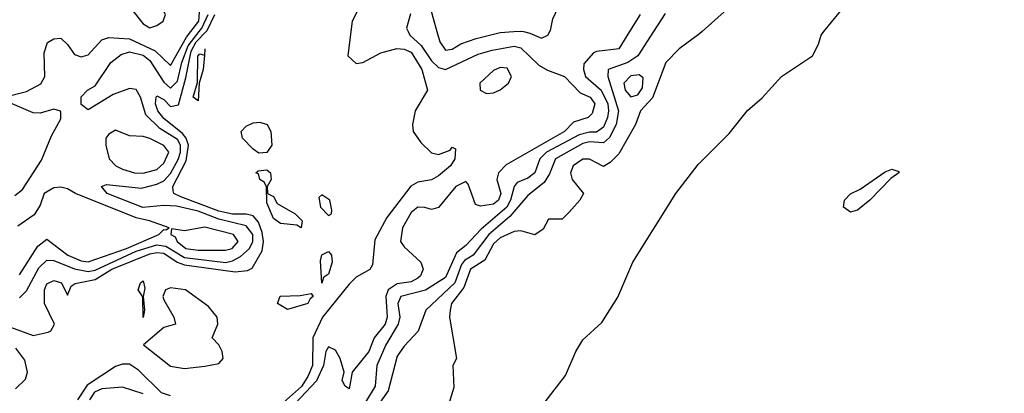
# Model space of a CAD drawing. Header units: inches. Extents: x 2348341 to 2479810, y 460419 to 613669.
# Tile 607 of 656: x 2443011 to 2445877, y 568949 to 570035. Entities that reach past the tile are written whole.
import ezdxf

# ---------------------------------------------------------------- set-up
doc = ezdxf.new("R2010")
doc.units = ezdxf.units.IN
doc.header["$MEASUREMENT"] = 0
doc.layers.add('C4546', color=7, linetype='Continuous')
doc.layers.add('C4547', color=7, linetype='Continuous')

msp = doc.modelspace()

# ---------------------------------------------------------------- linework, layer by layer
at = {"layer": 'C4546', "color": 2}
for points, elevation in [([(2442945.8, 569154.2), (2443050, 569117), (2443093.7, 569126.3), (2443101.2, 569130), (2443112, 569150), (2443082.9, 569210), (2443082.4, 569250), (2443090, 569266.8), (2443110, 569276.3), (2443132, 569270), (2443150, 569234), (2443160.2, 569259.8), (2443171.9, 569268.1), (2443230, 569279.8), (2443279.1, 569310), (2443390, 569354.7), (2443410, 569358.4), (2443430, 569355.8), (2443469.6, 569329.6), (2443490, 569322), (2443638, 569302), (2443674.3, 569305.7), (2443687.8, 569312.2), (2443717, 569363), (2443720.2, 569390), (2443716.2, 569416.2), (2443706.3, 569446.3), (2443690, 569464.8), (2443670, 569469.8), (2443630, 569469.3), (2443590, 569478.6), (2443479.7, 569519.7), (2443459.7, 569530), (2443457.5, 569537.5), (2443456.5, 569550), (2443495.4, 569624.6), (2443501.8, 569670), (2443495, 569690), (2443484.3, 569704.3), (2443430, 569747.6), (2443413.3, 569770), (2443406.4, 569790), (2443408, 569810), (2443410, 569813), (2443430, 569802.4), (2443450, 569782.6), (2443472.6, 569787.4), (2443494.5, 569865.5), (2443510, 569943.6), (2443524.7, 569970), (2443553.6, 570000)], 22), ([(2442965.2, 569810), (2443030, 569826.4), (2443072, 569848), (2443083.5, 569870), (2443081.7, 569938.3), (2443091.8, 569968.2), (2443110, 569979.1), (2443130, 569980.7), (2443150, 569962.8), (2443170, 569933.4), (2443190, 569926.4), (2443210, 569932.4), (2443250, 569976.3), (2443270, 569983), (2443330, 569979.1), (2443404.7, 569944.7), (2443450, 569902), (2443496.3, 569983.7), (2443509, 570000)], 30), ([(2443010, 569226.7), (2443030, 569246.4), (2443066.7, 569313.3), (2443090, 569335.6), (2443110, 569334.4), (2443170, 569310.8), (2443210, 569303), (2443230, 569307), (2443350, 569361.5), (2443410, 569380.1), (2443436.5, 569376.5), (2443490, 569343.6), (2443611, 569329), (2443630, 569333.4), (2443653.3, 569346.7), (2443679.8, 569370), (2443689.8, 569390), (2443689.8, 569410), (2443670, 569435.4), (2443590, 569455.4), (2443530, 569478.3), (2443467.6, 569492.4), (2443430, 569494.6), (2443369.2, 569489.2), (2443265.1, 569530), (2443249.3, 569550), (2443263.8, 569556.2), (2443364.9, 569544.9), (2443410, 569556.5), (2443430, 569566.5), (2443450, 569587.9), (2443471.9, 569628.1), (2443479.3, 569650), (2443479.3, 569670), (2443470, 569686.6), (2443418.6, 569718.6), (2443378.3, 569758.3), (2443362.7, 569810), (2443350, 569832.3), (2443330, 569834.8), (2443282.6, 569817.4), (2443210, 569773.2), (2443190, 569788.7), (2443189.3, 569810.7), (2443208, 569830), (2443230, 569842.8), (2443275.6, 569910), (2443306.5, 569933.5), (2443330, 569941.5), (2443370, 569931.6), (2443390, 569916.5), (2443430, 569852.7), (2443450, 569836.1), (2443470, 569856.5), (2443482.4, 569910), (2443500.9, 569959.1), (2443532.8, 570000)], 26), ([(2443974.6, 570000), (2443965.7, 569930), (2443990, 569907.4), (2444010, 569910.4), (2444061.8, 569938.2), (2444109, 569951), (2444130, 569949.1), (2444150, 569940.2), (2444181.5, 569890), (2444198, 569830), (2444162.4, 569770), (2444154, 569730), (2444156.5, 569710), (2444178.2, 569678.2), (2444210, 569648), (2444230, 569643), (2444264.1, 569655.9), (2444270, 569664.7), (2444279.8, 569659.8), (2444278, 569630), (2444264.9, 569610), (2444230, 569580.5), (2444210, 569569.7), (2444170, 569562.6), (2444149.2, 569550.8), (2444079.9, 569460.1), (2444044.9, 569395.1), (2444038, 569322), (2444030, 569309), (2443990, 569286), (2443970, 569266), (2443892.2, 569170), (2443864.2, 569110), (2443862.7, 569030), (2443850, 568997.4), (2443830.9, 568969.1), (2443770, 568914.4)], 22), ([(2444142.1, 570000), (2444146.8, 569990), (2444179.3, 569959.3), (2444210, 569915.6), (2444230, 569895.6), (2444250, 569890.2), (2444345.8, 569934.2), (2444386.6, 569946.6), (2444450, 569957.5), (2444470, 569953), (2444522.2, 569902.2), (2444547.6, 569887.6), (2444596.4, 569870), (2444642.6, 569822.6), (2444672, 569810), (2444684.9, 569790), (2444677.5, 569762.5), (2444666, 569750), (2444622.8, 569737.2), (2444597, 569710), (2444426.8, 569613.2), (2444404.2, 569590), (2444399.6, 569570), (2444411.1, 569530), (2444404.4, 569510), (2444390, 569498.9), (2444352.3, 569492.3), (2444338, 569498), (2444316.6, 569556.6), (2444310, 569564), (2444280.7, 569550), (2444230, 569489.2), (2444210, 569482.7), (2444190, 569489.3), (2444170, 569489.4), (2444150, 569474), (2444125.3, 569430), (2444119.1, 569390), (2444130, 569374.8), (2444178.8, 569330), (2444185.5, 569310), (2444177.6, 569290), (2444170, 569283.5), (2444150, 569272.6), (2444110, 569267.1), (2444083.2, 569250), (2444076.5, 569230), (2444080.2, 569170), (2444074.4, 569150), (2444043.1, 569110), (2444027.4, 569070), (2443978.8, 569010), (2443970, 568962), (2443958, 568970), (2443950, 568986), (2443955.3, 569010), (2443943.6, 569050), (2443930, 569074.5), (2443910, 569083.7), (2443902, 569070), (2443894.9, 569030), (2443874.5, 568985.5), (2443797, 568903)], 26), ([(2444786.3, 570000), (2444755.5, 569950), (2444690, 569942), (2444681.7, 569938.3), (2444653.4, 569906.6), (2444652.4, 569890), (2444658, 569870), (2444703.9, 569830), (2444722.7, 569790), (2444725.4, 569770), (2444721.8, 569750), (2444710, 569722.6), (2444690, 569707.4), (2444670, 569707.8), (2444639.6, 569700.4), (2444544.7, 569650), (2444525, 569630), (2444510, 569589.7), (2444490, 569574), (2444458.9, 569561.1), (2444450.3, 569550), (2444439.8, 569510), (2444428.5, 569490), (2444353.9, 569426.1), (2444310, 569378.3), (2444282.4, 569357.6), (2444250, 569285.7), (2444191.7, 569248.3), (2444120.4, 569230), (2444111.7, 569210), (2444117.6, 569170), (2444112.3, 569150), (2444076.2, 569090), (2444050.2, 569030), (2444046, 568970), (2444017.3, 568922.7)], 30), ([(2444855.6, 570000), (2444810.2, 569929.8), (2444781.6, 569910), (2444724.4, 569890), (2444723.1, 569870), (2444754.3, 569770), (2444747.1, 569730), (2444727.7, 569692.3), (2444710, 569676.8), (2444670, 569679.5), (2444650, 569675.2), (2444570.3, 569630), (2444553.2, 569586.8), (2444538, 569562), (2444490, 569524.2), (2444437.4, 569462.6), (2444376.5, 569410), (2444331.3, 569350), (2444305.6, 569334.4), (2444297, 569323), (2444277.4, 569270), (2444193, 569190), (2444170.4, 569129.6), (2444130, 569086), (2444110, 569057.2), (2444083.5, 568956.5), (2444050, 568909.6)], 34), ([(2444225.6, 570000), (2444234, 569970), (2444250, 569946.4), (2444270, 569948.7), (2444295.1, 569964.9), (2444339.6, 569980.4), (2444410, 569997.1), (2444449, 570000)], 30), ([(2444997.6, 570000), (2444990, 569993.2), (2444931, 569950), (2444892, 569910), (2444852.7, 569807.3), (2444818, 569770), (2444804, 569730), (2444755.3, 569644.7), (2444730, 569619.3), (2444710, 569608), (2444669.5, 569629.5), (2444650, 569629.6), (2444622.4, 569610), (2444614.4, 569590), (2444619.3, 569570), (2444652, 569530), (2444641, 569510), (2444610, 569475.3), (2444590, 569455.3), (2444550, 569455.3), (2444534.4, 569425.6), (2444510, 569409), (2444470, 569421.2), (2444450, 569419.5), (2444410, 569401.1), (2444390, 569383), (2444364.5, 569335.6), (2444323.2, 569310), (2444303.4, 569256.6), (2444267.8, 569210), (2444264.2, 569190), (2444262.4, 569170), (2444282, 569050), (2444272, 569030), (2444274.4, 568965.6), (2444251.3, 568890)], 38), ([(2444477.1, 570000), (2444495.9, 569995.9), (2444530, 569981), (2444548, 569990), (2444554.2, 570000)], 30), ([(2444514, 568890), (2444599.5, 569000.5), (2444629.6, 569070.4), (2444650, 569104.7), (2444705.2, 569154.8), (2444751.8, 569228.2), (2444796, 569330), (2444921.2, 569530), (2444985.8, 569614.2), (2445075.9, 569704.1), (2445130, 569771), (2445172.1, 569807.9), (2445229, 569870), (2445319, 569930), (2445336.5, 569963.5), (2445344, 569990), (2445352.1, 570000)], 38), ([(2443550, 569950.4), (2443548.4, 569931.6)], 18), ([(2442996.2, 569523.8), (2443019.2, 569540.8), (2443073.9, 569626.1), (2443102.8, 569697.2), (2443130, 569746.8), (2443130, 569766), (2443129.3, 569769.3), (2443110, 569775.1), (2443070, 569762.9), (2443050, 569763.6), (2442988.7, 569790)], 30), ([(2443010, 569293), (2443063.7, 569376.3), (2443090, 569397.3), (2443150.4, 569350), (2443190, 569334.2), (2443210, 569331.3), (2443322, 569370), (2443415.3, 569410), (2443430, 569424.7), (2443436.4, 569423.6), (2443446, 569430), (2443389, 569450), (2443350, 569458.4), (2443172.7, 569530), (2443150, 569542.9), (2443130, 569547.8), (2443110, 569546.3), (2443081.6, 569530), (2443070, 569495.3), (2443052.7, 569467.3), (2443005.4, 569434.6)], 30), ([(2442998.5, 568961.5), (2443027.7, 568990), (2443033.7, 569010), (2443025.2, 569045.2), (2442999.7, 569079.7)], 22), ([(2443450, 568941.4), (2443423.1, 568950), (2443356.4, 569016.4), (2443330, 569033.3), (2443310, 569033.8), (2443290, 569027.1), (2443207.5, 568972.5), (2443178.8, 568930)], 22), ([(2443370, 568947.2), (2443310, 568967), (2443250, 568961.8), (2443228.1, 568951.9), (2443214, 568930)], 26)]:
    msp.add_lwpolyline(points, dxfattribs=dict(at, elevation=elevation))
for points, elevation in [([(2443548.4, 569931.6), (2443544.7, 569890), (2443533, 569850), (2443530, 569799), (2443515.3, 569810), (2443527.9, 569852.1), (2443529, 569929), (2443535.3, 569935.3)], 18), ([(2444410, 569895.6), (2444390, 569887), (2444350.8, 569850), (2444351.3, 569830), (2444370, 569820.7), (2444390, 569822), (2444410, 569830.6), (2444433.6, 569850), (2444442.9, 569870), (2444430, 569894)], 26), ([(2444814.3, 569874.3), (2444790, 569872), (2444769.3, 569850.7), (2444773, 569830), (2444790, 569810.6), (2444810, 569816), (2444823.7, 569836.3), (2444825.6, 569865.6)], 38), ([(2443706.8, 569646.8), (2443690, 569658), (2443659.5, 569690), (2443655.1, 569710), (2443670, 569724.9), (2443690, 569734.6), (2443710, 569737), (2443730.7, 569730), (2443741.6, 569710), (2443744.9, 569670), (2443730, 569649)], 18), ([(2443290, 569713.2), (2443270, 569702), (2443261, 569690), (2443261, 569670), (2443270.7, 569630), (2443290.7, 569610), (2443310, 569600.3), (2443344.7, 569590), (2443370, 569589.1), (2443410, 569599.5), (2443430, 569618), (2443445.1, 569650), (2443430, 569669.4), (2443390, 569689.6), (2443370, 569695.1), (2443330, 569697)], 30), ([(2443830, 569429.6), (2443817.5, 569437.5), (2443770, 569442), (2443750, 569457.2), (2443730, 569502), (2443729.5, 569550), (2443722.5, 569562.5), (2443709.6, 569570), (2443706.3, 569586.3), (2443698, 569590), (2443704.7, 569595.3), (2443730, 569598.8), (2443741, 569590), (2443742.8, 569570), (2443731.3, 569550), (2443732, 569530), (2443750, 569521), (2443760.5, 569500.5), (2443812.7, 569470), (2443832.7, 569450)], 18), ([(2445430, 569475.1), (2445409.5, 569489.5), (2445411.8, 569510), (2445430, 569528.2), (2445457.7, 569542.3), (2445530, 569592.7), (2445550, 569600.7), (2445570, 569594), (2445570.4, 569589.6), (2445547.1, 569572.9), (2445485.5, 569510), (2445450, 569481.6)], 34), ([(2443890, 569526), (2443882, 569518), (2443886.8, 569490), (2443910, 569466), (2443918, 569470), (2443919, 569481), (2443913.2, 569510)], 22), ([(2443550, 569431.3), (2443490, 569420.7), (2443452.7, 569427.3), (2443451, 569410), (2443463.4, 569403.4), (2443468.8, 569390), (2443494, 569370), (2443530, 569365), (2443610, 569364.4), (2443629.2, 569370), (2443647, 569390), (2443632.7, 569410)], 30), ([(2443890, 569268.7), (2443886, 569334), (2443890, 569351.3), (2443910, 569360.7), (2443918, 569350), (2443920.5, 569330), (2443910, 569295.3), (2443894.8, 569285.2)], 18), ([(2443370, 569169), (2443369.3, 569229.3), (2443355.3, 569250), (2443362, 569270), (2443370, 569276), (2443374.9, 569254.9), (2443370.4, 569230), (2443374, 569190)], 18), ([(2443450, 569255.8), (2443434.8, 569250), (2443427.4, 569230), (2443430, 569221), (2443459.1, 569170), (2443464.7, 569150), (2443430, 569140.5), (2443370.7, 569090), (2443450, 569027.4), (2443490, 569020.5), (2443550, 569027.4), (2443590, 569035.6), (2443602.7, 569050), (2443599.8, 569070), (2443590, 569089.6), (2443571.3, 569110), (2443588, 569150), (2443586, 569170), (2443560.7, 569200.7), (2443493.2, 569250)], 22), ([(2443790, 569192.7), (2443760.9, 569210), (2443768.7, 569231.3), (2443827.2, 569232.8), (2443858.8, 569238.8), (2443864.7, 569230), (2443856.3, 569223.7), (2443850, 569209.6)], 18)]:
    msp.add_lwpolyline(points, close=True, dxfattribs=dict(at, elevation=elevation))
at = {"layer": 'C4547', "color": 2}
for points, elevation in [([(2445899.8, 571060.2), (2445818.5, 570961.5), (2445758, 570902), (2445730, 570888), (2445710, 570886), (2445702, 570870), (2445722, 570850), (2445722, 570830), (2445702, 570810), (2445690, 570804), (2445670, 570808), (2445651.1, 570788.9), (2445630.8, 570710), (2445582.8, 570630), (2445531, 570570), (2445507.1, 570512.9), (2445447.7, 570452.3), (2445396.7, 570363.3), (2445303, 570237), (2445274.6, 570205.4), (2445190.6, 570129.4), (2445070, 570065.2), (2444997.6, 570000)], 38), ([(2445352.1, 570000), (2445441.2, 570110), (2445510, 570177.3), (2445573.2, 570210), (2445610, 570264.7), (2445626, 570274), (2445690, 570294.8), (2445764, 570336), (2445823.1, 570356.9), (2445910, 570366.8)], 38), ([(2444554.2, 570000), (2444556.4, 570003.6), (2444563.1, 570036.9), (2444578, 570070), (2444588.7, 570110), (2444588.7, 570150), (2444575.3, 570190), (2444575.3, 570210), (2444570, 570218), (2444550, 570238), (2444470, 570244), (2444390, 570239.3), (2444350, 570258), (2444310, 570293.6), (2444270, 570309.6), (2444230, 570302), (2444210, 570289.6), (2444190, 570258), (2444184.5, 570230), (2444189.1, 570130), (2444225.6, 570000)], 30), ([(2443509, 570000), (2443532.4, 570030), (2443535.6, 570070)], 30), ([(2444008.4, 570090), (2443978.4, 570030), (2443974.6, 570000)], 22), ([(2443532.8, 570000), (2443540.6, 570010), (2443559.2, 570050)], 26), ([(2443553.6, 570000), (2443556.7, 570003.3), (2443578.6, 570050)], 22), ([(2444148.4, 570051.6), (2444137.3, 570010), (2444142.1, 570000)], 26), ([(2444817.1, 570050), (2444786.3, 570000)], 30), ([(2444890, 570053.2), (2444855.6, 570000)], 34), ([(2444449, 570000), (2444470, 570001.6), (2444477.1, 570000)], 30)]:
    msp.add_lwpolyline(points, dxfattribs=dict(at, elevation=elevation))
at = {"layer": 'C4547', "color": 2, "elevation": 34}
msp.add_lwpolyline([(2443390, 570146), (2443378, 570142), (2443374, 570130), (2443332, 570110), (2443324.7, 570090), (2443332, 570070), (2443370, 570022.8), (2443390, 570011.3), (2443410, 570018), (2443428, 570030), (2443435.3, 570050), (2443424, 570070), (2443412.9, 570112.9)], close=True, dxfattribs=at)

doc.saveas('drawing.dxf')
